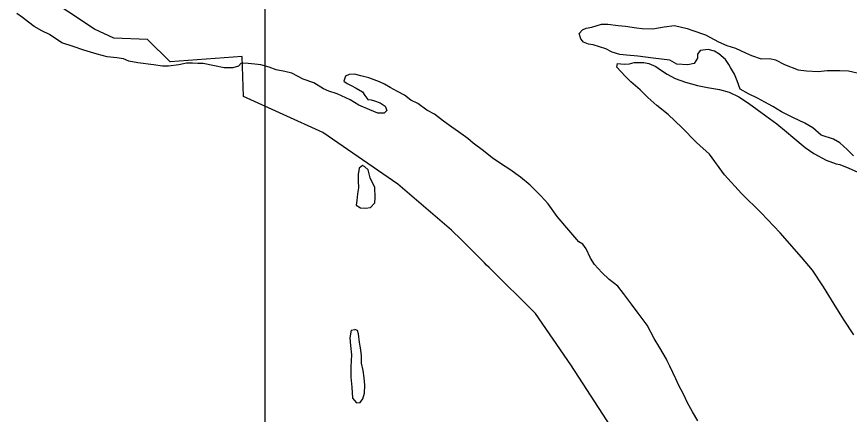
# Model space of a CAD drawing. Extents: x 1127717 to 1741049, y 2026793 to 2244711.
# Drawn here: x 1240630 to 1242244, y 2130904 to 2131675 of the extents above; entities that cross this region are included whole.
import ezdxf

# ---------------------------------------------------------------- set-up
doc = ezdxf.new("R2010")
doc.units = 0
for name, color, linetype in [('30', 7, 'Continuous'), ('6', 7, 'Continuous'), ('9', 7, 'Continuous')]:
    doc.layers.add(name, color=color, linetype=linetype)

msp = doc.modelspace()

# ---------------------------------------------------------------- linework, layer by layer
at = {"layer": '30'}
msp.add_line((1241111.2, 2151684.2), (1241111.2, 2119636.1), dxfattribs=at)
at = {"layer": '6'}
msp.add_lwpolyline([(1241782, 2130880.4), (1241704.1, 2131000.1), (1241635.7, 2131099.3), (1241546, 2131188.6), (1241541.2, 2131193.4), (1241537.2, 2131197.4), (1241492.4, 2131242), (1241473.2, 2131261.1), (1241369.4, 2131350.3), (1241223.7, 2131450.1), (1241069.9, 2131519.9), (1241067.6, 2131597.3), (1240928.1, 2131587.1), (1240883.9, 2131630.1), (1240819, 2131632.8), (1240781.4, 2131650.2), (1240682.1, 2131716.8)], dxfattribs=at)
at = {"layer": '9'}
for points in [[(1240895.8, 2131581.2), (1240865.3, 2131585), (1240847.8, 2131588.6), (1240837.2, 2131592.8), (1240824.7, 2131595), (1240805.6, 2131596.6), (1240786.6, 2131601.6), (1240760.9, 2131609.5), (1240739.8, 2131616.5), (1240718.2, 2131624), (1240694.3, 2131640), (1240679.2, 2131647.2), (1240664.5, 2131655.8), (1240653.3, 2131664.1), (1240641.6, 2131672.8), (1240630.5, 2131681)], [(1242252, 2131405.1), (1242239.7, 2131417.3), (1242225.5, 2131430), (1242213.3, 2131437.2), (1242189.7, 2131445.1), (1242173.4, 2131459.3), (1242157.7, 2131468.4), (1242134.5, 2131478.9), (1242112.7, 2131489.9), (1242096, 2131500.5), (1242080.3, 2131508.6), (1242066.2, 2131516.8), (1242048.5, 2131524.9), (1242032.8, 2131534), (1242026.9, 2131550.4), (1242021.6, 2131563.3), (1242013.8, 2131576.2), (1242010.7, 2131582.1), (1242004, 2131591.4), (1241991.3, 2131602.7), (1241982.6, 2131608), (1241970.6, 2131611.2), (1241955.2, 2131609.3), (1241949.9, 2131601.7), (1241950, 2131594.2), (1241943.3, 2131583.5), (1241930.9, 2131581.2), (1241909.9, 2131582.7), (1241896.2, 2131590.4), (1241863.7, 2131594.1), (1241834.2, 2131597.9), (1241812.2, 2131599.9), (1241799.2, 2131601.1), (1241784.6, 2131605.8), (1241771.9, 2131612.5), (1241747.8, 2131619.9), (1241738.8, 2131621.2), (1241728.7, 2131625), (1241723.6, 2131631.9), (1241720.8, 2131641.8), (1241727.1, 2131649), (1241734.1, 2131652.1), (1241745, 2131654.4), (1241763.8, 2131659.8), (1241776.3, 2131660.1), (1241795.8, 2131657.6), (1241810.3, 2131655.9), (1241831.9, 2131653), (1241842.4, 2131651.7), (1241863.3, 2131651.2), (1241885.2, 2131654.7), (1241905.1, 2131657.7), (1241929.7, 2131651.3), (1241940.8, 2131647.5), (1241965.4, 2131639.1), (1241990.7, 2131625.7), (1242006.8, 2131619), (1242023.4, 2131613.4), (1242042.6, 2131604.4), (1242054.7, 2131599.2), (1242073.3, 2131593.1), (1242089.8, 2131593.5), (1242101.3, 2131591.2), (1242118.5, 2131582.1), (1242144.7, 2131571.7), (1242161.2, 2131569.6), (1242183.7, 2131568.2), (1242201.1, 2131570.1), (1242225.6, 2131570.2), (1242242.6, 2131569.6), (1242270.2, 2131563.2)], [(1241342.7, 2131487.6), (1241330.3, 2131487.4), (1241314.6, 2131494), (1241293.5, 2131503), (1241276.7, 2131513.6), (1241251.5, 2131525), (1241235.4, 2131530.2), (1241224.8, 2131534.9), (1241206.1, 2131546.5), (1241185.5, 2131553.5), (1241163.7, 2131565), (1241150.2, 2131568.2), (1241133.6, 2131571.3), (1241119.5, 2131577), (1241103.5, 2131581.1), (1241091.9, 2131582.8), (1241079.4, 2131583.5), (1241065.5, 2131584.2), (1241060.1, 2131578.6), (1241049.7, 2131575.3), (1241032.7, 2131575.4), (1241013.7, 2131579), (1240992.1, 2131584), (1240981.6, 2131583.7), (1240971.1, 2131584.5), (1240959.7, 2131584.2), (1240944.8, 2131581.4), (1240924.8, 2131578.9), (1240912.9, 2131578.6), (1240895.8, 2131581.2)], [(1242252.8, 2131058.1), (1242233.1, 2131088.2), (1242214.5, 2131117.3), (1242194.2, 2131151.3), (1242172.5, 2131183.4), (1242151.4, 2131208.9), (1242110.3, 2131256), (1242073, 2131294.2), (1242035.2, 2131331.8), (1242001.9, 2131368.1), (1241973, 2131408), (1241948, 2131430.9), (1241919.8, 2131459.8), (1241893.3, 2131485.2), (1241870.9, 2131502.7), (1241853.6, 2131517.8), (1241838.7, 2131532.9), (1241820.4, 2131548.5), (1241810.2, 2131558.8), (1241801.4, 2131568.6), (1241793.8, 2131576.4), (1241794.6, 2131584), (1241807.6, 2131582.3), (1241818.1, 2131583), (1241827, 2131585.7), (1241845.9, 2131585.7), (1241855.5, 2131583.9), (1241869.1, 2131577.7), (1241878.2, 2131571.4), (1241890.9, 2131563.2), (1241906.6, 2131554.6), (1241926.7, 2131547.6), (1241949.8, 2131541.1), (1241969.4, 2131537), (1241992.4, 2131533.6), (1242011, 2131528), (1242029.7, 2131519.5), (1242048.9, 2131506.9), (1242082, 2131482.6), (1242103.3, 2131467.1), (1242122.1, 2131451.5), (1242134.4, 2131440.8), (1242158.8, 2131420.9), (1242175, 2131409.7), (1242199.3, 2131396.3), (1242218.4, 2131389.7), (1242226, 2131388.4), (1242243.1, 2131381.3), (1242264.8, 2131371.3)], [(1241950.4, 2130891.2), (1241940, 2130909), (1241930.6, 2130926.3), (1241922.7, 2130943.1), (1241913.8, 2130959.9), (1241908, 2130972.8), (1241902.2, 2130985.2), (1241896, 2130997.1), (1241891.2, 2131008), (1241889.6, 2131010.9), (1241876.6, 2131032.7), (1241865.7, 2131050.9), (1241852.6, 2131076.7), (1241835.1, 2131099.8), (1241822.2, 2131117.5), (1241806.7, 2131138.2), (1241795.4, 2131152.4), (1241778.6, 2131165.5), (1241764.4, 2131178.7), (1241750.5, 2131194.4), (1241742.7, 2131206.7), (1241734.3, 2131224.6), (1241727.6, 2131233.9), (1241720, 2131238.2), (1241696.9, 2131265.7), (1241677.9, 2131287.3), (1241660.4, 2131311.9), (1241646, 2131327.6), (1241625.6, 2131348.2), (1241606.7, 2131363.7), (1241586.4, 2131378.3), (1241570.2, 2131388.9), (1241551.9, 2131401), (1241535.1, 2131414.6), (1241515.3, 2131429.2), (1241505.1, 2131438.4), (1241486.8, 2131451.5), (1241474.1, 2131460.7), (1241457.4, 2131472.3), (1241440.1, 2131485.9), (1241425.4, 2131493.6), (1241407.7, 2131506.2), (1241394.5, 2131512.9), (1241381.8, 2131522.6), (1241368.2, 2131529.3), (1241354, 2131537.5), (1241343.4, 2131543.7), (1241333.3, 2131548), (1241313.2, 2131556), (1241297.6, 2131559.7), (1241285, 2131563.4), (1241275.1, 2131562.6), (1241267.7, 2131559), (1241264.4, 2131549.4), (1241271, 2131545), (1241278.6, 2131541.2), (1241288.7, 2131535.9), (1241300.8, 2131528.7), (1241305, 2131521.8), (1241311.2, 2131513.9), (1241317.2, 2131513.1), (1241324.2, 2131511.2), (1241334.8, 2131507.5), (1241344.9, 2131501.2), (1241348.1, 2131492.8), (1241342.7, 2131487.6)], [(1241296.7, 2131304.3), (1241306.2, 2131303.5), (1241316.2, 2131304.8), (1241324.4, 2131314), (1241325.2, 2131323.5), (1241324.7, 2131344.5), (1241320, 2131352.4), (1241315.8, 2131362.3), (1241311.4, 2131377.8), (1241305.3, 2131383.6), (1241300.8, 2131386.5), (1241293.9, 2131381.3), (1241292.2, 2131368.8), (1241292.5, 2131356.3), (1241292.8, 2131342.8), (1241291.1, 2131331.2), (1241289.9, 2131318.2), (1241288.1, 2131309.6)], [(1241288.1, 2131309.6), (1241296.7, 2131304.3)], [(1241278.5, 2131067.1), (1241275.8, 2131052.5), (1241277.7, 2131037.5), (1241279.1, 2131019.5), (1241278.2, 2130996.4), (1241278.1, 2130976.4), (1241280.1, 2130956.4), (1241281.1, 2130935.4), (1241289.3, 2130926.6), (1241296.3, 2130926.8), (1241301.6, 2130934.4), (1241304.8, 2130945), (1241305, 2130960.5), (1241304.1, 2130974.5), (1241301.8, 2130989), (1241298.9, 2131003.4), (1241298.6, 2131018), (1241296.7, 2131032.9), (1241295, 2131043.4), (1241292.6, 2131059.9), (1241290.9, 2131066.3), (1241285.9, 2131068.2)], [(1241278.5, 2131067.1), (1241285.9, 2131068.2)]]:
    msp.add_lwpolyline(points, dxfattribs=at)

doc.saveas('drawing.dxf')
